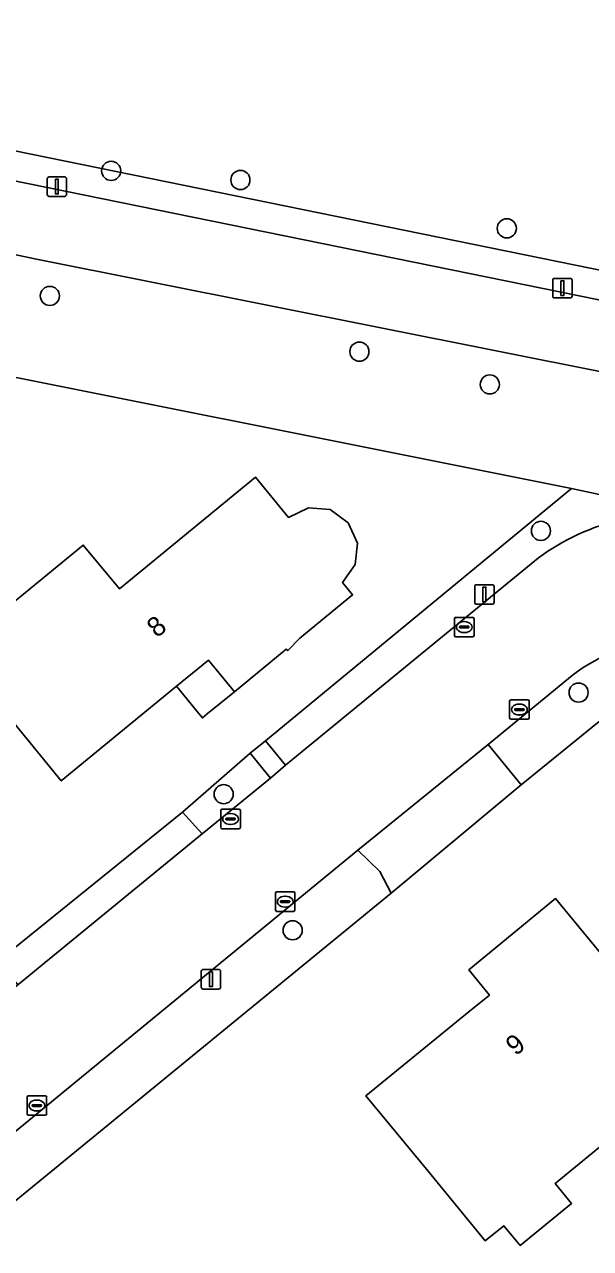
# Model space of a CAD drawing. Extents: x 157320 to 158835, y 386650 to 388491.
# Drawn here: x 157967 to 157995.9, y 387355.2 to 387417.7 of the extents above; entities that cross this region are included whole.
import ezdxf

# ---------------------------------------------------------------- set-up
doc = ezdxf.new("R2010")
doc.units = 0
for name, color, linetype in [('IMGEO_Boom', 7, 'Continuous'), ('IMGEO_Erf', 7, 'Continuous'), ('IMGEO_Fietspad_gesloten', 7, 'Continuous'), ('IMGEO_Groenvoorziening', 7, 'Continuous'), ('IMGEO_Kolk', 7, 'Continuous'), ('IMGEO_Lichtmast', 7, 'Continuous'), ('IMGEO_Loofbos', 7, 'Continuous'), ('IMGEO_Pand', 7, 'Continuous'), ('IMGEO_Pand_nummerreeks', 7, 'Continuous'), ('IMGEO_Pand_overbouw', 7, 'Continuous'), ('IMGEO_Rijbaan_lokaal_gesloten', 7, 'Continuous'), ('IMGEO_Voetpad_open', 7, 'Continuous')]:
    doc.layers.add(name, color=color, linetype=linetype)

msp = doc.modelspace()

# ---------------------------------------------------------------- linework, layer by layer
at = {"layer": 'IMGEO_Boom'}
for centre in [(157971.414, 387410.204), (157978.015, 387409.738), (157991.623, 387407.267), (157968.282, 387403.816), (157984.093, 387400.97), (157990.756, 387399.296), (157993.366, 387391.813), (157995.29, 387383.553), (157977.159, 387378.364), (157980.682, 387371.411)]:
    msp.add_circle(centre, 0.489, dxfattribs=at)
at = {"layer": 'IMGEO_Erf'}
for points in [[(157994.927, 387393.978), (157959.227, 387401.115), (157954.775, 387397.398), (157957.23, 387394.448), (157955.952, 387393.384), (157953.497, 387396.334), (157943.433, 387387.926), (157943.504, 387387.563), (157943.515, 387386.565), (157943.578, 387380.891)], [(157946.309, 387367.594), (157947.364, 387365.834), (157950.961, 387362.236), (157953.23, 387359.69), (157965.627, 387369.833), (157975.055, 387377.442), (157978.511, 387380.451), (157979.289, 387381.084), (157994.927, 387393.978)], [(157996.263, 387382.003), (157992.358, 387378.849), (157985.722, 387373.306), (157959.584, 387351.924), (157957.079, 387349.875), (157956.829, 387349.657), (157956.603, 387349.414), (157956.404, 387349.149), (157956.234, 387348.864), (157956.094, 387348.564), (157955.986, 387348.25), (157955.912, 387347.927), (157955.872, 387347.597), (157955.867, 387347.266), (157955.896, 387346.935), (157955.96, 387346.61), (157956.058, 387346.293), (157956.183, 387345.981), (157990.647, 387303.891), (157994.856, 387303.485), (158000, 387307.71)]]:
    msp.add_lwpolyline(points, dxfattribs=at)
for points in [[(157983.989, 387391.191), (157983.885, 387390.091), (157983.232, 387389.173), (157983.745, 387388.541), (157981.049, 387386.329), (157980.439, 387385.698), (157980.357, 387385.77), (157977.713, 387383.591), (157976.378, 387385.215), (157974.745, 387383.873), (157968.865, 387379.041), (157963.409, 387385.698), (157969.989, 387391.09), (157971.842, 387388.846), (157978.79, 387394.55), (157980.471, 387392.505), (157981.49, 387392.989), (157982.607, 387392.906), (157983.513, 387392.223)], [(157992.306, 387355.302), (157991.471, 387356.319), (157990.523, 387355.541), (157987.602, 387359.097), (157984.429, 387362.961), (157989.707, 387367.26), (157990.736, 387368.098), (157989.68, 387369.386), (157994.113, 387373.034), (157997.29, 387369.173), (157998.664, 387367.503), (157996.509, 387365.719), (157999.103, 387362.587), (157994.093, 387358.473), (157994.929, 387357.456)]]:
    msp.add_lwpolyline(points, close=True, dxfattribs=at)
at = {"layer": 'IMGEO_Fietspad_gesloten'}
for points in [[(158036.519, 387395.585), (158007.502, 387401.358), (158005.292, 387401.798), (158001.904, 387402.472), (158000, 387402.86), (157965.28, 387409.942)], [(157955.096, 387408.346), (157967.512, 387405.713), (157996.886, 387399.849), (158000, 387399.191), (158001.719, 387398.827), (158037.604, 387391.792)]]:
    msp.add_lwpolyline(points, dxfattribs=at)
at = {"layer": 'IMGEO_Groenvoorziening'}
for points in [[(157965.28, 387409.942), (158000, 387402.86), (158001.904, 387402.472), (158005.292, 387401.798), (158006.052, 387403.176), (158002.2, 387403.942), (158000.3, 387404.33), (157965.56, 387411.416), (157963.557, 387411.746), (157952.604, 387414.256), (157950.186, 387415.175), (157946.758, 387416.838), (157943.532, 387418.845), (157940.464, 387421.232), (157939.912, 387421.811), (157939.492, 387422.358), (157938.986, 387423.178), (157939.026, 387420.502), (157939.55, 387420.042)], [(157938.634, 387415.48), (157942.499, 387408.116), (157942.689, 387407.713), (157942.824, 387407.198), (157942.844, 387406.887), (157943.433, 387387.926), (157953.497, 387396.334), (157954.775, 387397.398), (157959.227, 387401.115), (157994.927, 387393.978), (157997.711, 387393.383), (157998.27, 387396.514), (157998.442, 387397.48)], [(157967.512, 387405.713), (157955.096, 387408.346)], [(157996.886, 387399.849), (157967.512, 387405.713)], [(157997.528, 387392.401), (157997.711, 387393.383), (157994.927, 387393.978), (157979.289, 387381.084), (157980.312, 387379.841), (157993.238, 387390.434)], [(157994.956, 387384.433), (157990.679, 387380.903), (157992.358, 387378.849), (157996.263, 387382.003), (157996.933, 387382.503), (157997.651, 387382.931), (157998.41, 387383.281), (157999.202, 387383.55), (158000, 387383.731), (158001.348, 387383.85), (158002.696, 387383.739), (158012.591, 387381.888), (158013.098, 387384.665)], [(157953.173, 387349.657), (157956.183, 387345.981), (157956.058, 387346.293), (157955.96, 387346.61), (157955.896, 387346.935), (157955.867, 387347.266), (157955.872, 387347.597), (157955.912, 387347.927), (157955.986, 387348.25), (157956.094, 387348.564), (157956.234, 387348.864), (157956.404, 387349.149), (157956.603, 387349.414), (157956.829, 387349.657), (157957.079, 387349.875), (157959.584, 387351.924), (157985.722, 387373.306), (157985.135, 387374.415), (157984.019, 387375.497), (157957.862, 387354.028), (157954.159, 387350.989)]]:
    msp.add_lwpolyline(points, dxfattribs=at)
msp.add_lwpolyline([(157976.068, 387376.345), (157979.547, 387379.188), (157978.511, 387380.451), (157975.055, 387377.442)], close=True, dxfattribs=at)
for centre, radius, start, end in [((158000.055, 387381.228), 11.455, 102.74435, 126.51933), ((158001.509, 387375.608), 10.992, 97.89169, 126.59751)]:
    msp.add_arc(centre, radius, start, end, dxfattribs=at)
at = {"layer": 'IMGEO_Kolk'}
for p, q in [((157988.946, 387386.471), (157988.946, 387387.323)), ((157989.021, 387387.397), (157989.873, 387387.397)), ((157989.947, 387387.323), (157989.947, 387386.471)), ((157989.205, 387386.891), (157989.205, 387386.903)), ((157989.643, 387386.854), (157989.245, 387386.854)), ((157989.248, 387386.94), (157989.646, 387386.94)), ((157989.457, 387386.617), (157989.432, 387386.617)), ((157989.434, 387387.177), (157989.459, 387387.177)), ((157989.689, 387386.903), (157989.689, 387386.891)), ((157989.873, 387386.397), (157989.021, 387386.397)), ((157991.766, 387382.262), (157991.766, 387383.114)), ((157991.841, 387383.188), (157992.693, 387383.188)), ((157992.254, 387382.968), (157992.279, 387382.968)), ((157992.767, 387383.114), (157992.767, 387382.262)), ((157992.025, 387382.682), (157992.025, 387382.694)), ((157992.463, 387382.645), (157992.065, 387382.645)), ((157992.068, 387382.731), (157992.466, 387382.731)), ((157992.277, 387382.408), (157992.252, 387382.408)), ((157992.509, 387382.694), (157992.509, 387382.682)), ((157992.693, 387382.188), (157991.841, 387382.188)), ((157977.01, 387376.67), (157977.01, 387377.522)), ((157977.085, 387377.596), (157977.937, 387377.596)), ((157977.498, 387377.376), (157977.523, 387377.376)), ((157978.011, 387377.522), (157978.011, 387376.67)), ((157977.937, 387376.596), (157977.085, 387376.596)), ((157977.269, 387377.09), (157977.269, 387377.102)), ((157977.707, 387377.053), (157977.309, 387377.053)), ((157977.312, 387377.139), (157977.71, 387377.139)), ((157977.521, 387376.816), (157977.496, 387376.816)), ((157977.753, 387377.102), (157977.753, 387377.09)), ((157979.801, 387372.448), (157979.801, 387373.3)), ((157979.876, 387373.374), (157980.728, 387373.374)), ((157980.06, 387372.868), (157980.06, 387372.88)), ((157980.498, 387372.831), (157980.1, 387372.831)), ((157980.103, 387372.917), (157980.501, 387372.917)), ((157980.289, 387373.154), (157980.314, 387373.154)), ((157980.544, 387372.88), (157980.544, 387372.868)), ((157980.802, 387373.3), (157980.802, 387372.448)), ((157980.728, 387372.374), (157979.876, 387372.374)), ((157980.312, 387372.594), (157980.287, 387372.594)), ((157967.117, 387362.033), (157967.117, 387362.885)), ((157967.192, 387362.959), (157968.044, 387362.959)), ((157968.118, 387362.885), (157968.118, 387362.033)), ((157967.376, 387362.453), (157967.376, 387362.465)), ((157967.814, 387362.416), (157967.416, 387362.416)), ((157967.419, 387362.502), (157967.817, 387362.502)), ((157967.605, 387362.739), (157967.63, 387362.739)), ((157967.86, 387362.465), (157967.86, 387362.453)), ((157968.044, 387361.959), (157967.192, 387361.959)), ((157967.628, 387362.179), (157967.603, 387362.179))]:
    msp.add_line(p, q, dxfattribs=at)
for points in [[(157988.946, 387386.471), (157988.946, 387387.323)], [(157989.021, 387387.397), (157989.873, 387387.397)], [(157989.947, 387387.323), (157989.947, 387386.471)], [(157989.873, 387386.397), (157989.021, 387386.397)], [(157991.766, 387382.262), (157991.766, 387383.114)], [(157991.841, 387383.188), (157992.693, 387383.188)], [(157992.767, 387383.114), (157992.767, 387382.262)], [(157992.693, 387382.188), (157991.841, 387382.188)], [(157977.01, 387376.67), (157977.01, 387377.522)], [(157977.085, 387377.596), (157977.937, 387377.596)], [(157978.011, 387377.522), (157978.011, 387376.67)], [(157977.937, 387376.596), (157977.085, 387376.596)], [(157979.801, 387372.448), (157979.801, 387373.3)], [(157979.876, 387373.374), (157980.728, 387373.374)], [(157980.802, 387373.3), (157980.802, 387372.448)], [(157980.728, 387372.374), (157979.876, 387372.374)], [(157967.117, 387362.033), (157967.117, 387362.885)], [(157967.192, 387362.959), (157968.044, 387362.959)], [(157968.118, 387362.885), (157968.118, 387362.033)], [(157968.044, 387361.959), (157967.192, 387361.959)]]:
    msp.add_lwpolyline(points, dxfattribs=at)
for centre, radius, start, end in [((157989.023, 387387.321), 0.0765, 91.55205, 178.44795), ((157989.023, 387387.321), 0.0765, 91.55205, 178.44795), ((157989.871, 387387.321), 0.0765, 1.55205, 88.44795), ((157989.871, 387387.321), 0.0765, 1.55205, 88.44795), ((157989.245, 387386.9), 0.0403, 85.87752, 175.75265), ((157989.242, 387386.89), 0.0366, 178.93798, 274.71019), ((157989.646, 387386.897), 0.043, 264.86636, 352.45326), ((157989.65, 387386.902), 0.0386, 1.73085, 96.63898), ((157989.023, 387386.473), 0.0765, 181.55205, 268.44795), ((157989.023, 387386.473), 0.0765, 181.55205, 268.44795), ((157989.871, 387386.473), 0.0765, 271.55205, 358.44795), ((157989.871, 387386.473), 0.0765, 271.55205, 358.44795), ((157991.843, 387383.112), 0.0765, 91.55205, 178.44795), ((157991.843, 387383.112), 0.0765, 91.55205, 178.44795), ((157992.691, 387383.112), 0.0765, 1.55205, 88.44795), ((157992.691, 387383.112), 0.0765, 1.55205, 88.44795), ((157991.843, 387382.264), 0.0765, 181.55205, 268.44795), ((157991.843, 387382.264), 0.0765, 181.55205, 268.44795), ((157992.065, 387382.691), 0.0403, 85.87752, 175.75265), ((157992.062, 387382.681), 0.0366, 178.93798, 274.71019), ((157992.466, 387382.688), 0.043, 264.86636, 352.45326), ((157992.47, 387382.693), 0.0386, 1.73085, 96.63898), ((157992.691, 387382.264), 0.0765, 271.55205, 358.44795), ((157992.691, 387382.264), 0.0765, 271.55205, 358.44795), ((157977.087, 387377.52), 0.0765, 91.55205, 178.44795), ((157977.087, 387377.52), 0.0765, 91.55205, 178.44795), ((157977.935, 387377.52), 0.0765, 1.55205, 88.44795), ((157977.935, 387377.52), 0.0765, 1.55205, 88.44795), ((157977.087, 387376.672), 0.0765, 181.55205, 268.44795), ((157977.087, 387376.672), 0.0765, 181.55205, 268.44795), ((157977.309, 387377.099), 0.0403, 85.87752, 175.75265), ((157977.306, 387377.089), 0.0366, 178.93798, 274.71019), ((157977.71, 387377.096), 0.043, 264.86636, 352.45326), ((157977.714, 387377.101), 0.0386, 1.73085, 96.63898), ((157977.935, 387376.672), 0.0765, 271.55205, 358.44795), ((157977.935, 387376.672), 0.0765, 271.55205, 358.44795), ((157979.878, 387373.298), 0.0765, 91.55205, 178.44795), ((157979.878, 387373.298), 0.0765, 91.55205, 178.44795), ((157980.1, 387372.877), 0.0403, 85.87752, 175.75265), ((157980.097, 387372.867), 0.0366, 178.93798, 274.71019), ((157980.501, 387372.874), 0.043, 264.86636, 352.45326), ((157980.505, 387372.879), 0.0386, 1.73085, 96.63898), ((157980.726, 387373.298), 0.0765, 1.55205, 88.44795), ((157980.726, 387373.298), 0.0765, 1.55205, 88.44795), ((157979.878, 387372.45), 0.0765, 181.55205, 268.44795), ((157979.878, 387372.45), 0.0765, 181.55205, 268.44795), ((157980.726, 387372.45), 0.0765, 271.55205, 358.44795), ((157980.726, 387372.45), 0.0765, 271.55205, 358.44795), ((157967.194, 387362.883), 0.0765, 91.55205, 178.44795), ((157967.194, 387362.883), 0.0765, 91.55205, 178.44795), ((157968.042, 387362.883), 0.0765, 1.55205, 88.44795), ((157968.042, 387362.883), 0.0765, 1.55205, 88.44795), ((157967.416, 387362.462), 0.0403, 85.87752, 175.75265), ((157967.413, 387362.452), 0.0366, 178.93798, 274.71019), ((157967.817, 387362.459), 0.043, 264.86636, 352.45326), ((157967.821, 387362.464), 0.0386, 1.73085, 96.63898), ((157967.194, 387362.035), 0.0765, 181.55205, 268.44795), ((157967.194, 387362.035), 0.0765, 181.55205, 268.44795), ((157968.042, 387362.035), 0.0765, 271.55205, 358.44795), ((157968.042, 387362.035), 0.0765, 271.55205, 358.44795)]:
    msp.add_arc(centre, radius, start, end, dxfattribs=at)
for centre, major_axis, ratio, start_param, end_param in [((157989.433, 387386.897), (-0.387, 0.002), 0.722429, 4.712389, 7.853982), ((157989.458, 387386.897), (-0.39, 0.002), 0.717154, 1.570796, 4.712389), ((157992.253, 387382.688), (-0.387, 0.002), 0.722429, 4.712389, 7.853982), ((157992.278, 387382.688), (-0.39, 0.002), 0.717154, 1.570796, 4.712389), ((157977.497, 387377.096), (-0.387, 0.002), 0.722429, 4.712389, 7.853982), ((157977.522, 387377.096), (-0.39, 0.002), 0.717154, 1.570796, 4.712389), ((157980.288, 387372.874), (-0.387, 0.002), 0.722429, 4.712389, 7.853982), ((157980.313, 387372.874), (-0.39, 0.002), 0.717154, 1.570796, 4.712389), ((157967.604, 387362.459), (-0.387, 0.002), 0.722429, 4.712389, 7.853982), ((157967.629, 387362.459), (-0.39, 0.002), 0.717154, 1.570796, 4.712389)]:
    msp.add_ellipse(centre, major_axis=major_axis, ratio=ratio, start_param=start_param, end_param=end_param, dxfattribs=at)
at = {"layer": 'IMGEO_Lichtmast'}
for p, q in [((157968.143, 387408.999), (157968.143, 387409.799)), ((157968.143, 387409.799), (157968.143, 387408.999)), ((157968.243, 387409.899), (157969.033, 387409.899)), ((157969.033, 387409.899), (157968.243, 387409.899)), ((157969.133, 387409.799), (157969.133, 387408.999)), ((157969.133, 387408.999), (157969.133, 387409.799)), ((157969.033, 387408.899), (157968.243, 387408.899)), ((157968.243, 387408.899), (157969.033, 387408.899)), ((157993.966, 387403.813), (157993.966, 387404.613)), ((157993.966, 387404.613), (157993.966, 387403.813)), ((157994.066, 387404.713), (157994.856, 387404.713)), ((157994.856, 387404.713), (157994.066, 387404.713)), ((157994.956, 387404.613), (157994.956, 387403.813)), ((157994.956, 387403.813), (157994.956, 387404.613)), ((157994.856, 387403.713), (157994.066, 387403.713)), ((157994.066, 387403.713), (157994.856, 387403.713)), ((157989.982, 387388.166), (157989.982, 387388.966)), ((157989.982, 387388.966), (157989.982, 387388.166)), ((157990.082, 387389.066), (157990.872, 387389.066)), ((157990.872, 387389.066), (157990.082, 387389.066)), ((157990.972, 387388.966), (157990.972, 387388.166)), ((157990.972, 387388.166), (157990.972, 387388.966)), ((157990.872, 387388.066), (157990.082, 387388.066)), ((157990.082, 387388.066), (157990.872, 387388.066)), ((157976.012, 387368.509), (157976.012, 387369.309)), ((157976.012, 387369.309), (157976.012, 387368.509)), ((157976.112, 387369.409), (157976.902, 387369.409)), ((157976.902, 387369.409), (157976.112, 387369.409)), ((157977.002, 387369.309), (157977.002, 387368.509)), ((157977.002, 387368.509), (157977.002, 387369.309)), ((157976.902, 387368.409), (157976.112, 387368.409)), ((157976.112, 387368.409), (157976.902, 387368.409))]:
    msp.add_line(p, q, dxfattribs=at)
for points in [[(157968.563, 387409.774), (157968.713, 387409.774), (157968.713, 387409.024), (157968.563, 387409.024), (157968.563, 387409.774)], [(157994.386, 387404.588), (157994.536, 387404.588), (157994.536, 387403.838), (157994.386, 387403.838), (157994.386, 387404.588)], [(157990.402, 387388.941), (157990.552, 387388.941), (157990.552, 387388.191), (157990.402, 387388.191), (157990.402, 387388.941)], [(157976.432, 387369.284), (157976.582, 387369.284), (157976.582, 387368.534), (157976.432, 387368.534), (157976.432, 387369.284)]]:
    msp.add_lwpolyline(points, dxfattribs=at)
for centre, start, end in [((157968.243, 387409.799), 90, 180), ((157968.243, 387409.799), 90, 180), ((157969.033, 387409.799), 0, 90), ((157969.033, 387409.799), 360, 90), ((157968.243, 387408.999), 180, 270), ((157968.243, 387408.999), 180, 270), ((157969.033, 387408.999), 270, 0), ((157969.033, 387408.999), 270, 0), ((157994.066, 387404.613), 90, 180), ((157994.066, 387404.613), 90, 180), ((157994.856, 387404.613), 0, 90), ((157994.856, 387404.613), 360, 90), ((157994.066, 387403.813), 180, 270), ((157994.066, 387403.813), 180, 270), ((157994.856, 387403.813), 270, 0), ((157994.856, 387403.813), 270, 0), ((157990.082, 387388.966), 90, 180), ((157990.082, 387388.966), 90, 180), ((157990.872, 387388.966), 0, 90), ((157990.872, 387388.966), 360, 90), ((157990.082, 387388.166), 180, 270), ((157990.082, 387388.166), 180, 270), ((157990.872, 387388.166), 270, 0), ((157990.872, 387388.166), 270, 0), ((157976.112, 387369.309), 90, 180), ((157976.112, 387369.309), 90, 180), ((157976.902, 387369.309), 0, 90), ((157976.902, 387369.309), 360, 90), ((157976.112, 387368.509), 180, 270), ((157976.112, 387368.509), 180, 270), ((157976.902, 387368.509), 270, 0), ((157976.902, 387368.509), 270, 0)]:
    msp.add_arc(centre, 0.1, start, end, dxfattribs=at)
at = {"layer": 'IMGEO_Loofbos'}
msp.add_lwpolyline([(157982.475, 387437.916), (157938.912, 387428.24), (157938.986, 387423.178), (157939.492, 387422.358), (157939.912, 387421.811), (157940.464, 387421.232), (157943.532, 387418.845), (157946.758, 387416.838), (157950.186, 387415.175), (157952.604, 387414.256), (157963.557, 387411.746), (157965.56, 387411.416), (158000.3, 387404.33), (158002.2, 387403.942), (158006.052, 387403.176), (158019.172, 387426.13)], dxfattribs=at)
at = {"layer": 'IMGEO_Pand'}
for points in [[(157974.745, 387383.873), (157976.378, 387385.215), (157977.713, 387383.591), (157980.357, 387385.77), (157980.439, 387385.698), (157981.049, 387386.329), (157983.745, 387388.541), (157983.232, 387389.173), (157983.885, 387390.091), (157983.989, 387391.191), (157983.513, 387392.223), (157982.607, 387392.906), (157981.49, 387392.989), (157980.471, 387392.505), (157978.79, 387394.55), (157971.842, 387388.846), (157969.989, 387391.09), (157963.409, 387385.698), (157968.865, 387379.041)], [(157996.509, 387365.719), (157998.664, 387367.503), (157997.29, 387369.173), (157994.113, 387373.034), (157989.68, 387369.386), (157990.736, 387368.098), (157989.707, 387367.26), (157984.429, 387362.961), (157987.602, 387359.097), (157990.523, 387355.541), (157991.471, 387356.319), (157992.306, 387355.302), (157994.929, 387357.456), (157994.093, 387358.473), (157999.103, 387362.587)]]:
    msp.add_lwpolyline(points, close=True, dxfattribs=at)
at = {"layer": 'IMGEO_Pand_overbouw'}
msp.add_lwpolyline([(157974.745, 387383.873), (157975.872, 387382.501), (157976.074, 387382.262), (157976.322, 387382.471), (157977.713, 387383.591), (157976.378, 387385.215)], close=True, dxfattribs=at)
at = {"layer": 'IMGEO_Rijbaan_lokaal_gesloten'}
for points in [[(157993.238, 387390.434), (157980.312, 387379.841), (157979.547, 387379.188), (157976.068, 387376.345), (157966.651, 387368.63), (157954.243, 387358.452), (157952.668, 387357.16), (157951.25, 387356.014), (157951.122, 387355.897), (157950.905, 387355.705)], [(157990.679, 387380.903), (157994.956, 387384.433)], [(157954.159, 387350.989), (157957.862, 387354.028), (157984.019, 387375.497), (157990.679, 387380.903)]]:
    msp.add_lwpolyline(points, dxfattribs=at)
for centre, radius, start, end in [((158000.055, 387381.228), 11.455, 102.74435, 126.51933), ((158001.509, 387375.608), 10.992, 97.89169, 126.59751)]:
    msp.add_arc(centre, radius, start, end, dxfattribs=at)
at = {"layer": 'IMGEO_Voetpad_open'}
for points in [[(157979.547, 387379.188), (157980.312, 387379.841), (157979.289, 387381.084), (157978.511, 387380.451)], [(157985.135, 387374.415), (157985.722, 387373.306), (157992.358, 387378.849), (157990.679, 387380.903), (157984.019, 387375.497)], [(157966.651, 387368.63), (157976.068, 387376.345), (157975.055, 387377.442), (157965.627, 387369.833)]]:
    msp.add_lwpolyline(points, close=True, dxfattribs=at)

# ---------------------------------------------------------------- texts
at = {"layer": 'IMGEO_Pand_nummerreeks'}
for s, rotation, p in [('8', 39.41338, (157973.752, 387386.318)), ('9', 39.15594, (157992.079, 387364.961))]:
    msp.add_text(s, height=1, rotation=rotation, dxfattribs=at).set_placement(p)

doc.saveas('drawing.dxf')
